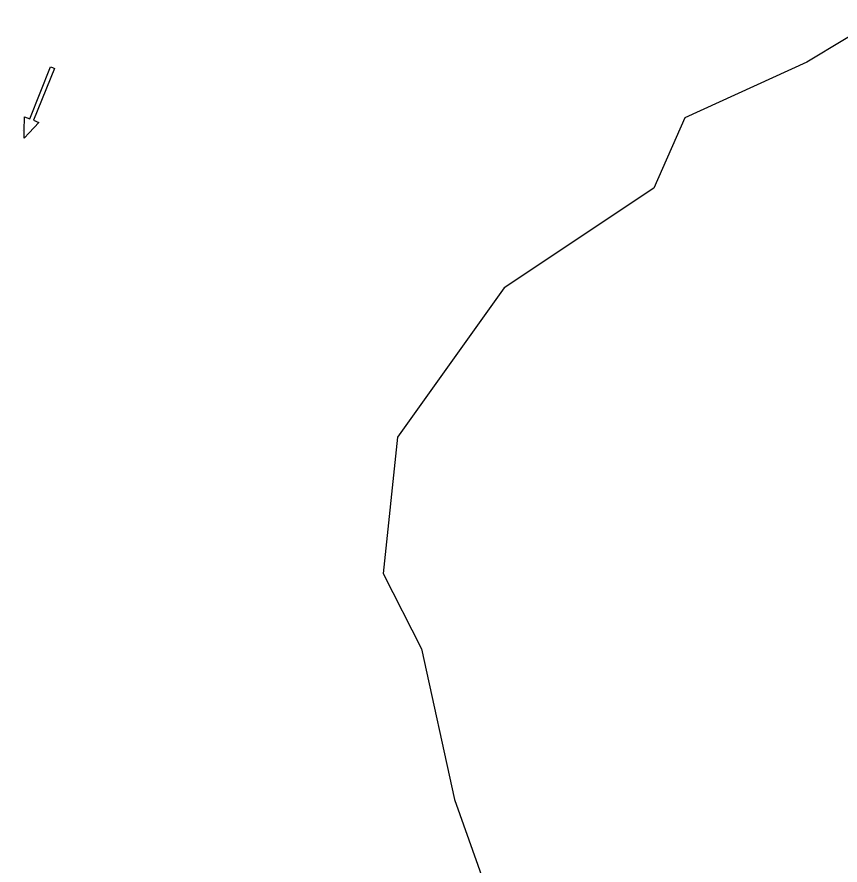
# Model space of a CAD drawing. Extents: x 465700 to 483515, y 488970 to 507540.
# Drawn here: x 476378 to 476895, y 501162 to 501694 of the extents above; entities that cross this region are included whole.
import ezdxf

# ---------------------------------------------------------------- set-up
doc = ezdxf.new("R2010")
doc.units = 0
for name, color, linetype in [('Default', 7, 'Continuous'), ('Exist Plan Preparation Drainage Flow Arrows', 7, 'Continuous'), ('Exist Plan Preparation Watershed Blue', 7, 'Continuous')]:
    doc.layers.add(name, color=color, linetype=linetype)

# ---------------------------------------------------------------- blocks, each defined once
blk = doc.blocks.new('Existing ground flow arrow')
at = {"layer": 'Default'}
blk.add_line((2.5, -4.33), (2.5, -4.33), dxfattribs=at)
blk.add_lwpolyline([(-1.29, -47.2), (-1.28, -12.53), (-4.77, -12.53), (-1.65, -4.33), (0, 0), (1.65, -4.33), (4.78, -12.53), (1.28, -12.52), (1.29, -47.19), (0, -47.2)], close=True, dxfattribs=at)

msp = doc.modelspace()

# ---------------------------------------------------------------- linework, layer by layer
at = {"layer": 'Exist Plan Preparation Watershed Blue'}
for points in [[(476921.2, 501693.96), (476873.97, 501665.49), (476797.54, 501630.58), (476778.04, 501586.57), (476684.08, 501524.02), (476617.13, 501430.2), (476608.09, 501344.67), (476632.2, 501297.34), (476652.85, 501202.84), (476684.48, 501113.94), (476686.07, 501079.86), (476666.3, 501048.93), (476630.01, 501028.21), (476577.87, 501021.26), (476528.03, 501006.59), (476466.6, 500992.22), (476420.26, 500966.99), (476486.96, 500889.51), (476555.03, 500816.27), (476625.62, 500745.44), (476698.65, 500677.13), (476726.48, 500652.21), (476834.31, 500555.52), (476965.29, 500641)], [(476921.2, 501693.96), (476873.97, 501665.49), (476797.54, 501630.58), (476778.04, 501586.57), (476684.08, 501524.02), (476617.13, 501430.2), (476608.09, 501344.67), (476632.2, 501297.34), (476652.85, 501202.84), (476684.48, 501113.94)]]:
    msp.add_lwpolyline(points, dxfattribs=at)

# ---------------------------------------------------------------- block references
at = {"layer": 'Exist Plan Preparation Drainage Flow Arrows', "xscale": 1.0124070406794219, "yscale": 1.0124070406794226, "rotation": 158.1695351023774}
msp.add_blockref('Existing ground flow arrow', (476382.72, 501617.8), dxfattribs=at)

doc.saveas('drawing.dxf')
